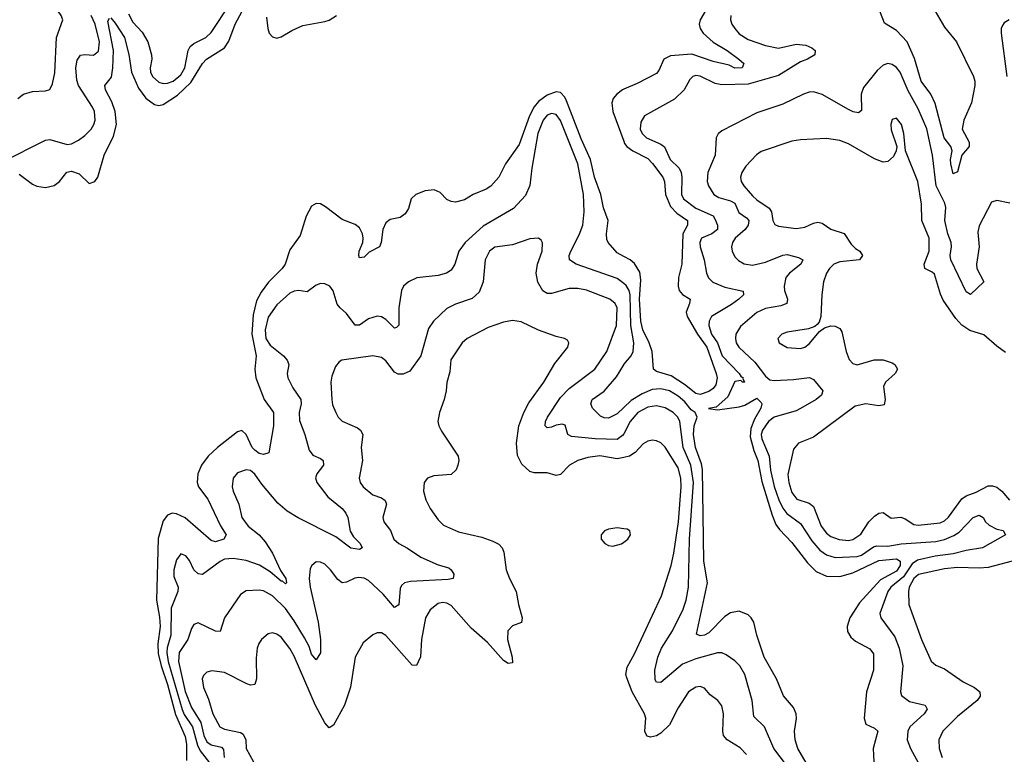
# Model space of a CAD drawing. Header units: inches. Extents: x 1694797 to 1849917, y 907313 to 1017959.
# Tile 815 of 834: x 1837232 to 1841745, y 994424 to 997791. Entities that reach past the tile are written whole.
import ezdxf

# ---------------------------------------------------------------- set-up
doc = ezdxf.new("R2010")
doc.units = ezdxf.units.IN
doc.header["$MEASUREMENT"] = 0
doc.layers.add('B8939', color=7, linetype='Continuous')
doc.layers.add('B8949', color=7, linetype='Continuous')

msp = doc.modelspace()

# ---------------------------------------------------------------- linework, layer by layer
at = {"layer": 'B8939', "color": 5}
for points, elevation in [([(1837223.9, 997430), (1837250, 997450.2), (1837290, 997462.6), (1837350, 997464.9), (1837370, 997470.5), (1837382.5, 997497.5), (1837392.9, 997547), (1837400.2, 997710), (1837429.7, 997790), (1837422.6, 997810), (1837257.4, 998050), (1837246.5, 998090), (1837244.4, 998150), (1837239.3, 998170), (1837199.6, 998230)], 560), ([(1837730, 997817.2), (1837750, 997779.8), (1837793.6, 997733.6), (1837818.5, 997690), (1837835.9, 997630), (1837837.5, 997610), (1837830.1, 997570), (1837831.3, 997550), (1837840.1, 997530), (1837870, 997504.6), (1837890, 997499.1), (1837910, 997499.9), (1837935.2, 997510), (1837970, 997538.2), (1837988.7, 997570), (1838004.7, 997650), (1838012.6, 997667.4), (1838030, 997681.7), (1838085.7, 997710), (1838110, 997732.6), (1838196.4, 997863.6)], 540), ([(1837650, 997799.1), (1837670, 997774.4), (1837712.3, 997710), (1837731.5, 997631.5), (1837744.7, 997550), (1837776.8, 997476.8), (1837810, 997432.1), (1837850, 997401.9), (1837870, 997398.1), (1837890, 997402.6), (1837955, 997445), (1838016.7, 997503.3), (1838070, 997589.5), (1838088.7, 997610), (1838170, 997661.4), (1838190, 997693), (1838218.9, 997770), (1838251.1, 997830)], 520), ([(1837150, 997138.6), (1837350, 997239.2), (1837370, 997241.7), (1837450, 997218.9), (1837470, 997222.8), (1837501.7, 997238.3), (1837530, 997259.7), (1837559.8, 997290), (1837572.2, 997310), (1837577.5, 997330), (1837574, 997370), (1837565.9, 997390), (1837501.2, 997490), (1837493.2, 997513.2), (1837489.1, 997570), (1837495.2, 997604.8), (1837510, 997628), (1837530, 997630.9), (1837570, 997627.8), (1837592.7, 997647.3), (1837597.4, 997690), (1837578.4, 997770), (1837559, 997810)], 540), ([(1837230, 997083.1), (1837290, 997036.7), (1837310, 997027.4), (1837350, 997021.6), (1837390, 997030.7), (1837414.9, 997050), (1837448, 997092), (1837470, 997097.4), (1837504, 997084), (1837550, 997040.2), (1837576.1, 997050), (1837590.5, 997070), (1837618.3, 997170), (1837662.1, 997257.9), (1837675, 997310), (1837669.5, 997370), (1837654.8, 997414.8), (1837625, 997470), (1837622.8, 997490), (1837653, 997527), (1837658.9, 997570), (1837661.2, 997650), (1837635.4, 997784.6), (1837642.7, 997797.3)], 520), ([(1838363.3, 997803.3), (1838368.8, 997750), (1838375.5, 997730), (1838390, 997711.8), (1838410, 997706.9), (1838430, 997712.2), (1838479, 997741), (1838530, 997763.9), (1838630, 997782.6), (1838650.5, 997789.5), (1838684.1, 997810)], 520), ([(1840000, 996706.2), (1839970, 996722.5), (1839929.4, 996769.4), (1839923, 996783), (1839920.6, 996810), (1839928.2, 996870), (1839908, 996928), (1839895.1, 996990), (1839866.6, 997070), (1839848.2, 997150), (1839805.8, 997245.7), (1839738.5, 997418.5), (1839730, 997436.1), (1839710, 997456.6), (1839690, 997459.9), (1839650, 997445.8), (1839610, 997416.3), (1839590, 997391.9), (1839569, 997351), (1839520.9, 997219.1), (1839458.5, 997130), (1839428.6, 997070), (1839391.4, 997028.6), (1839370, 997014.5), (1839310.3, 996990), (1839270, 996964.9), (1839230, 996955.4), (1839210, 996957.4), (1839190, 996967.4), (1839158.7, 996998.7), (1839131, 997011), (1839090, 997006.3), (1839046.7, 996990), (1839025.6, 996970), (1839013.9, 996926.1), (1838999.1, 996900.9), (1838975.1, 996884.9), (1838930, 996874.7), (1838910, 996860.7), (1838896.1, 996830), (1838888.2, 996770), (1838880.3, 996750), (1838834, 996726), (1838810, 996702.8), (1838790, 996699.5), (1838785.8, 996710), (1838788.2, 996730), (1838804, 996770), (1838805.4, 996790), (1838803.2, 996810), (1838790, 996837.6), (1838770, 996852.3), (1838710, 996874.6), (1838633.8, 996933.8), (1838610, 996946.8), (1838590, 996948.5), (1838570, 996936.2), (1838544.8, 996890), (1838517.5, 996802.6), (1838470, 996735.8), (1838449.3, 996670.7), (1838435.1, 996650), (1838372.5, 996587.5), (1838338.5, 996541.5), (1838316.8, 996503.2), (1838301.3, 996438.7), (1838295.3, 996350), (1838315, 996250), (1838309.5, 996190), (1838313.6, 996150), (1838352.3, 996050), (1838394.8, 995990), (1838394.8, 995930), (1838373.7, 995806.3), (1838350, 995798.2), (1838330, 995803.1), (1838310, 995817.3), (1838297.9, 995830), (1838269.5, 995889.5), (1838250, 995907.5), (1838230, 995901.8), (1838137.7, 995830), (1838095, 995790), (1838065.3, 995750), (1838048.5, 995710), (1838045.5, 995670), (1838051.6, 995650), (1838094, 995594), (1838151.7, 995471.6), (1838178, 995430), (1838167, 995410), (1838130, 995398.3), (1838110, 995403.4), (1837990, 995507.5), (1837950, 995526.9), (1837930, 995528.6), (1837910, 995520.2), (1837890, 995494.6), (1837866.8, 995413.2), (1837859.1, 995130), (1837872.6, 995052.6), (1837874.9, 995010), (1837864.9, 994930), (1837865.8, 994885.8), (1837879.8, 994830), (1837910, 994743.9), (1837946, 994606), (1837990, 994505.2), (1837996, 994470), (1837995.7, 994395.7)], 520), ([(1840000, 997472.5), (1839994, 997470), (1839968.4, 997450), (1839951.6, 997430), (1839945.4, 997410), (1839950.8, 997370), (1840000, 997233.7)], 520), ([(1840000, 996581.6), (1839970, 996605.6), (1839782, 996670), (1839752.4, 996690), (1839750.7, 996710), (1839757.7, 996730), (1839795.6, 996804.4), (1839813.1, 996850), (1839818.3, 996910), (1839815.7, 996990), (1839789.9, 997130), (1839710, 997328.8), (1839690, 997356.1), (1839670, 997361.8), (1839650, 997353.6), (1839630.8, 997330), (1839606.7, 997270), (1839578.5, 997110), (1839569.6, 997030.4), (1839550, 996985.1), (1839494.5, 996925.5), (1839355.5, 996844.5), (1839273, 996770), (1839244.1, 996730), (1839226, 996670), (1839210, 996643.1), (1839188, 996630), (1839150, 996618.9), (1839051.4, 996608.6), (1839014, 996590), (1838990.6, 996570), (1838981.6, 996550), (1838969.4, 996470.6), (1838969.1, 996390.9), (1838959.5, 996380.5), (1838950, 996376.8), (1838910, 996416.8), (1838890, 996429.9), (1838870, 996432.6), (1838830, 996420.6), (1838790, 996391.6), (1838770, 996390.9), (1838730, 996445.1), (1838700.4, 996470), (1838687.2, 996487.2), (1838668.8, 996548.8), (1838653.3, 996570), (1838630, 996580.5), (1838610, 996582.6), (1838590, 996574.3), (1838550, 996543.8), (1838510, 996549.8), (1838490, 996547.2), (1838470, 996538.2), (1838410, 996483.7), (1838370, 996427.6), (1838356.7, 996370), (1838360.1, 996330), (1838379.3, 996299.3), (1838440.2, 996250), (1838457.8, 996230), (1838465.2, 996210), (1838458.2, 996170), (1838460.2, 996150), (1838483.3, 996103.3), (1838520.2, 996050), (1838521.6, 996030), (1838512.5, 995990), (1838513.5, 995953.5), (1838538, 995890), (1838558.3, 995818.3), (1838575.2, 995795.2), (1838610, 995780.3), (1838622.6, 995770), (1838624.4, 995750), (1838594.3, 995710), (1838588.3, 995691.7), (1838593.4, 995670), (1838644.3, 995604.3), (1838710, 995551.1), (1838726.2, 995530), (1838735.4, 995510), (1838747.1, 995447.1), (1838761.4, 995421.4), (1838791.8, 995390), (1838801.1, 995370), (1838790, 995363.1), (1838750, 995368.9), (1838680.3, 995420.3), (1838507.8, 995507.8), (1838458.3, 995538.3), (1838414.8, 995574.8), (1838342.2, 995662.2), (1838310, 995708.5), (1838290, 995724.7), (1838270, 995727.4), (1838230, 995714), (1838210.2, 995689.8), (1838206.4, 995650), (1838210.2, 995630), (1838236, 995570), (1838250.2, 995510), (1838279, 995470), (1838329.7, 995429.7), (1838357.5, 995397.5), (1838390, 995345.8), (1838426.5, 995266.5), (1838451.5, 995230), (1838455.4, 995210), (1838450, 995204.8), (1838437, 995217), (1838430, 995217.3), (1838380.1, 995260.1), (1838330.5, 995290.5), (1838270, 995311.7), (1838210, 995321.8), (1838170, 995318), (1838150, 995307.9), (1838070, 995248.6), (1838050, 995251.6), (1838029.9, 995269.9), (1838010, 995312.6), (1837993.9, 995333.9), (1837970, 995343.1), (1837950, 995315.6), (1837938.1, 995270), (1837938.9, 995238.9), (1837958.3, 995190), (1837956.1, 995170), (1837925.9, 995094.1), (1837925.1, 994970), (1837907.2, 994912.8), (1837905.7, 994890), (1837912.7, 994850), (1837976.5, 994630), (1837986.1, 994606.1), (1838023.9, 994550), (1838046.2, 994466.2), (1838059.7, 994439.7), (1838111.8, 994371.8)], 540), ([(1840000, 995893.5), (1839995.4, 995884.6), (1839970, 995866.8), (1839870, 995870.3), (1839760.7, 995880.7), (1839743.5, 995890), (1839732.3, 995932.3), (1839717.9, 995937.9), (1839690, 995933), (1839670, 995923.2), (1839650, 995920.9), (1839644.6, 995924.6), (1839640.9, 995930), (1839642.4, 995950), (1839651.2, 995970), (1839710, 996059), (1839750, 996100.5), (1839868.2, 996190), (1839923, 996270), (1839967.7, 996390), (1839970.8, 996470), (1839961, 996490), (1839936.4, 996510), (1839830, 996551.4), (1839790, 996558.5), (1839750, 996559.3), (1839670, 996535.9), (1839650, 996536.8), (1839630, 996548.6), (1839607.3, 996587.3), (1839599.1, 996630), (1839604.6, 996670), (1839626.4, 996730), (1839628.1, 996768.1), (1839621.2, 996781.2), (1839610, 996789.5), (1839570, 996786.9), (1839490, 996759.3), (1839410, 996748.2), (1839385.4, 996730), (1839364.5, 996690), (1839355.8, 996590), (1839338, 996542), (1839306.1, 996513.9), (1839230, 996487.7), (1839190, 996467.4), (1839127.9, 996410), (1839104.8, 996375.2), (1839070.8, 996250), (1839019.2, 996180.8), (1838990, 996166.6), (1838966.7, 996166.7), (1838950, 996175.3), (1838910, 996227.1), (1838890, 996243.1), (1838850, 996250.9), (1838708.9, 996231.1), (1838696.7, 996223.3), (1838679.2, 996200.8), (1838662.4, 996157.6), (1838658, 996130), (1838662.2, 996050), (1838666, 996026), (1838681.1, 995990), (1838691.8, 995970), (1838710, 995950.3), (1838780, 995920), (1838793.1, 995910), (1838804, 995890), (1838797.3, 995830), (1838802.3, 995770), (1838787.9, 995690), (1838791.6, 995670), (1838806.3, 995650), (1838850, 995613.8), (1838890, 995599.8), (1838907.2, 995587.2), (1838913, 995570), (1838895.6, 995510), (1838900.7, 995490), (1838932, 995450), (1838947.1, 995410), (1838970, 995390.2), (1839010, 995369.4), (1839070, 995327.3), (1839150, 995292.9), (1839198.7, 995278.7), (1839210.1, 995270.1), (1839222, 995250), (1839219.3, 995230), (1839195.3, 995224.7), (1839023.3, 995216.7), (1838995.8, 995210), (1838982.4, 995197.6), (1838975.8, 995184.2), (1838970, 995109.4), (1838950, 995097.6), (1838898.3, 995158.3), (1838830, 995221.1), (1838810, 995231.4), (1838785.9, 995234.1), (1838768.4, 995231.6), (1838730, 995213), (1838710, 995209.6), (1838690, 995225.1), (1838656.9, 995270), (1838630, 995295.6), (1838610, 995305.1), (1838590, 995306), (1838570.4, 995289.6), (1838563.9, 995276.1), (1838558.3, 995230), (1838563.5, 995190), (1838600.1, 995030), (1838610.5, 994950), (1838610.4, 994889.6), (1838590, 994856.9), (1838570, 994883.1), (1838558.2, 994918.2), (1838537.7, 994957.7), (1838490, 995036.5), (1838450, 995092.2), (1838390, 995150.5), (1838350, 995173.8), (1838330, 995176.8), (1838270, 995173.3), (1838244.2, 995155.8), (1838170.2, 995050), (1838150, 994986.3), (1838130, 994987.8), (1838050, 995026), (1838030, 995019.7), (1838019.4, 995000.6), (1838003.1, 994950), (1837963.3, 994890), (1837960.4, 994850), (1837990, 994711.6), (1838018.6, 994638.6), (1838062.5, 994570), (1838075.7, 994510), (1838090, 994481.6), (1838110, 994467.4), (1838157.5, 994457.5), (1838165.8, 994445.8), (1838169.7, 994410)], 560), ([(1840000, 995784.4), (1839970, 995778.1), (1839890, 995792), (1839835.2, 995784.8), (1839790.4, 995770), (1839751.8, 995750), (1839710, 995705.8), (1839690, 995702.3), (1839650, 995714.2), (1839590, 995713.7), (1839570, 995720.5), (1839533.3, 995753.3), (1839513.8, 995793.8), (1839508.7, 995850), (1839519, 995930), (1839542, 995990), (1839565.6, 996034.4), (1839634.4, 996130), (1839684.3, 996215.7), (1839743.7, 996290), (1839749.2, 996310), (1839742, 996322), (1839729.5, 996329.5), (1839690, 996338.9), (1839610, 996367.9), (1839530, 996406.3), (1839490, 996412.7), (1839450, 996405), (1839379.4, 996380.6), (1839282.6, 996330), (1839260.3, 996310), (1839208.5, 996231.5), (1839203.2, 996176.8), (1839190, 996128.7), (1839186.3, 996090), (1839177.4, 996050), (1839155.6, 995990), (1839148.7, 995950), (1839152.2, 995930), (1839165.1, 995905.1), (1839242, 995790), (1839244.9, 995770), (1839240.7, 995750), (1839232.1, 995727.9), (1839210, 995707.3), (1839130, 995700.5), (1839100.7, 995690), (1839085.3, 995670), (1839083.2, 995630), (1839092.8, 995590), (1839112.8, 995550), (1839150, 995498.4), (1839174.3, 995474.3), (1839243.2, 995443.2), (1839350, 995418.9), (1839400.6, 995400.6), (1839427.3, 995387.3), (1839442.6, 995370), (1839451.5, 995350), (1839461.1, 995270), (1839476, 995230), (1839507.4, 995170), (1839517.4, 995110), (1839534.4, 995050), (1839532.1, 995027.9), (1839490, 995013), (1839469, 994990), (1839467.4, 994950), (1839489.2, 994870), (1839490, 994843.7), (1839470, 994839.8), (1839450, 994854.2), (1839376.5, 994936.5), (1839301.5, 995001.5), (1839210, 995106), (1839190, 995116.8), (1839170, 995119.3), (1839150, 995115.1), (1839113, 995087), (1839091.5, 995050), (1839073.2, 994950), (1839069.4, 994870.6), (1839050, 994831.5), (1839030, 994832.4), (1838910, 994968.7), (1838890, 994980.4), (1838870, 994980.4), (1838850, 994972.1), (1838805.7, 994934.3), (1838769.2, 994870), (1838748.2, 994731.8), (1838720.9, 994650), (1838670, 994557.6), (1838650, 994545.1), (1838630, 994568), (1838587.8, 994647.8), (1838490, 994874.5), (1838470, 994909.8), (1838430, 994960.4), (1838410, 994975.1), (1838390, 994980.5), (1838370, 994976.9), (1838339.5, 994950), (1838327.6, 994932.4), (1838320.3, 994910), (1838316, 994864), (1838317.3, 994770), (1838310, 994744.5), (1838290, 994741.1), (1838272.2, 994747.8), (1838170, 994798.8), (1838112.8, 994807.2), (1838090, 994801.3), (1838074, 994786), (1838068.1, 994770), (1838074.3, 994730), (1838097, 994677), (1838117.7, 994610), (1838148.4, 994550), (1838170, 994540.1), (1838244.6, 994524.6), (1838256.8, 994516.8), (1838267.8, 994490), (1838269.5, 994450), (1838303.8, 994390)], 580), ([(1840000, 996013.5), (1839970, 995984.9), (1839930, 995964), (1839910, 995966), (1839893.5, 995973.5), (1839857.3, 996010), (1839849.1, 996030), (1839855.4, 996050), (1839910, 996087.9), (1839966.4, 996153.6), (1840000, 996209.7)], 540), ([(1840000, 995457.8), (1839970, 995462.3), (1839930, 995456.4), (1839911.7, 995448.3), (1839896.4, 995430), (1839897.6, 995410), (1839913, 995390), (1839930, 995380.9), (1839950, 995378.5), (1839990, 995388.4), (1840000, 995395.7)], 620)]:
    msp.add_lwpolyline(points, dxfattribs=dict(at, elevation=elevation))
at = {"layer": 'B8949', "color": 5}
for points, elevation in [([(1840387.3, 997852.7), (1840351.1, 997790), (1840346.6, 997770), (1840350.1, 997750), (1840364.4, 997730), (1840410, 997688.4), (1840475.1, 997650), (1840528.1, 997610), (1840550.2, 997590), (1840543.1, 997570), (1840510, 997569.1), (1840483, 997583), (1840410, 997599.4), (1840313, 997633), (1840214, 997626), (1840184.6, 997610), (1840161.4, 997558.6), (1840150, 997544.4), (1840061.4, 997498.6), (1840000, 997472.5)], 520), ([(1841427.4, 997830), (1841470, 997757.5), (1841524.8, 997690), (1841603.2, 997530), (1841609, 997510), (1841610.2, 997490), (1841594.4, 997410), (1841559.6, 997330), (1841551.6, 997290), (1841584.2, 997230), (1841584, 997210), (1841550.2, 997170), (1841530, 997094), (1841510, 997085.1), (1841499.1, 997130), (1841498.2, 997150), (1841505.5, 997190), (1841499.8, 997210), (1841469.6, 997249.6), (1841427.2, 997407.2), (1841407.9, 997450), (1841362.9, 997510), (1841332.9, 997612.9), (1841298.8, 997690), (1841250, 997741.7), (1841195.3, 997775.3), (1841166.9, 997850)], 540), ([(1840491.2, 997810), (1840490.2, 997790), (1840495.5, 997770), (1840509.2, 997750), (1840530, 997726.7), (1840570, 997699.5), (1840650, 997672.4), (1840710, 997660.6), (1840790, 997678.1), (1840834.4, 997674.4), (1840862.3, 997662.3), (1840877.3, 997650), (1840876.3, 997630), (1840843, 997610), (1840810, 997598.3), (1840710, 997535.3), (1840570, 997496.1), (1840450, 997491.8), (1840419.1, 997499.1), (1840350, 997532.3), (1840330, 997534.8), (1840316.3, 997530), (1840303.4, 997516.6), (1840277.6, 997470), (1840233.7, 997426.3), (1840096, 997350), (1840078, 997322), (1840075.9, 997290), (1840084.5, 997270), (1840105.3, 997250), (1840170, 997221), (1840187.8, 997207.8), (1840213.8, 997150), (1840254.7, 997110), (1840263.6, 997090), (1840265.9, 997070), (1840265, 996990), (1840274.3, 996970), (1840330, 996927.5), (1840410, 996892.7), (1840418.4, 996878.4), (1840430.1, 996850), (1840429.4, 996830), (1840403.5, 996810), (1840356.6, 996790), (1840349, 996770), (1840350.1, 996750), (1840369.5, 996690), (1840379.1, 996630), (1840388.1, 996608.1), (1840408.7, 996588.7), (1840464.4, 996564.4), (1840547, 996547), (1840549, 996530), (1840527.8, 996510), (1840494.8, 996485.2), (1840402.2, 996430), (1840391.6, 996410), (1840390.1, 996390), (1840403.3, 996350), (1840429.8, 996309.8), (1840450.9, 996250), (1840528.9, 996170), (1840536.5, 996156.5), (1840548, 996150), (1840546, 996146), (1840554, 996130), (1840544, 996130), (1840537, 996137), (1840510, 996132.3), (1840477.3, 996062.7), (1840424.7, 996015.3), (1840388.4, 996008.4), (1840430, 996003.6), (1840530, 996016), (1840555.9, 996024.1), (1840610, 996057), (1840630, 996036.9), (1840633.3, 996030), (1840629.4, 996010), (1840599.1, 995960.9), (1840582.7, 995917.3), (1840579.6, 995879.6), (1840595.9, 995815.9), (1840614.8, 995770), (1840634, 995674), (1840680.8, 995520.8), (1840698.1, 995478.1), (1840714.2, 995454.2), (1840770, 995395.5), (1840842.1, 995302.1), (1840882.5, 995262.5), (1840930, 995241.3), (1840990, 995239.2), (1841050, 995255.9), (1841170, 995312.9), (1841250, 995319.4), (1841267.8, 995310), (1841267.9, 995290), (1841250, 995263), (1841176.9, 995223.1), (1841081.2, 995118.8), (1841037.1, 995050), (1841025, 995010), (1841026.3, 994986.3), (1841040.8, 994960.8), (1841063.3, 994943.3), (1841128.3, 994908.3), (1841145.1, 994885.1), (1841144.8, 994810), (1841112.3, 994710), (1841101.6, 994590), (1841110, 994562.6), (1841150, 994544.6), (1841164.6, 994530), (1841143, 994450), (1841147.3, 994390)], 540), ([(1841767.3, 997790), (1841744.1, 997775.9), (1841735.8, 997764.2), (1841730.4, 997750), (1841730.3, 997729.7), (1841755.6, 997530)], 560), ([(1841770, 996950.8), (1841710, 996962), (1841685.8, 996954.2), (1841630, 996846), (1841622.5, 996817.5), (1841629.6, 996750), (1841616.6, 996670), (1841618, 996650), (1841650.4, 996590), (1841590, 996531.1), (1841570, 996543.5), (1841499.6, 996690), (1841496.4, 996710), (1841502.6, 996750), (1841500.4, 996770), (1841485, 996810), (1841472.2, 996870), (1841477.3, 996930), (1841472, 996950), (1841431.8, 997030), (1841415.3, 997170), (1841390, 997290.9), (1841350, 997382.5), (1841304.2, 997464.2), (1841267.1, 997550), (1841250, 997571.3), (1841230, 997585.7), (1841210, 997590.7), (1841190, 997582.7), (1841161.2, 997558.8), (1841099.1, 997480.9), (1841088.6, 997450), (1841090, 997375.3), (1841075.6, 997364.4), (1841051.4, 997368.6), (1841030, 997379.1), (1840910, 997447.8), (1840870, 997459.8), (1840850, 997458.2), (1840823.8, 997450), (1840730, 997403.8), (1840610, 997364.4), (1840450, 997281.3), (1840432.7, 997267.3), (1840424.2, 997250), (1840419.7, 997170), (1840385.7, 997090), (1840383, 997050), (1840389.4, 997030), (1840413.5, 996990), (1840435.6, 996975.6), (1840490, 996960.3), (1840509.4, 996950), (1840527.4, 996907.4), (1840563.4, 996883.4), (1840574.3, 996870), (1840571, 996850), (1840557, 996830), (1840511, 996790), (1840498.5, 996770), (1840494.5, 996750), (1840497.5, 996730), (1840510, 996704.2), (1840526.9, 996686.9), (1840551.7, 996671.7), (1840590, 996665.9), (1840650, 996679.1), (1840730, 996712.4), (1840750, 996714.7), (1840801.4, 996701.4), (1840821.7, 996690), (1840811.8, 996670), (1840760.6, 996630), (1840743.5, 996610), (1840735.1, 996570), (1840736.8, 996550), (1840750.2, 996510), (1840747.6, 996490), (1840720.9, 996479.1), (1840650, 996467.9), (1840610, 996449.1), (1840535.2, 996384.8), (1840514.3, 996350), (1840511.8, 996330), (1840515.8, 996310), (1840527.8, 996290), (1840601, 996221), (1840650, 996157.7), (1840670, 996140.9), (1840690, 996137.5), (1840778.8, 996141.2), (1840851.3, 996151.3), (1840870, 996142), (1840912.2, 996090), (1840906, 996070), (1840882.3, 996050), (1840810, 996008.7), (1840790, 995998.8), (1840690, 995969.4), (1840663.3, 995950), (1840635.8, 995910), (1840630.5, 995890), (1840632.7, 995870), (1840666.4, 995790), (1840673.2, 995726.8), (1840690, 995651.8), (1840710.9, 995590), (1840730, 995553), (1840748.5, 995528.5), (1840810, 995482.6), (1840862.1, 995402.1), (1840899.6, 995359.6), (1840930, 995337.7), (1840970, 995325.7), (1841070, 995330.1), (1841090, 995336.6), (1841145.3, 995374.7), (1841160.8, 995379.2), (1841210, 995377.9), (1841271.6, 995388.4), (1841430, 995400.1), (1841470, 995408.7), (1841513.1, 995426.9), (1841537.1, 995442.9), (1841601.1, 995510), (1841630, 995520.5), (1841647.8, 995510), (1841658.3, 995490), (1841674.7, 995474.7), (1841710, 995456.6), (1841739.1, 995450), (1841750.4, 995430.3), (1841644.4, 995370), (1841570, 995358.8), (1841510, 995343.3), (1841427.3, 995332.7), (1841346.8, 995313.2), (1841322.5, 995297.5), (1841282, 995238.1), (1841224, 995190), (1841211, 995170), (1841174, 995070), (1841178.2, 995050), (1841242.7, 994962.7), (1841262.3, 994910), (1841279.2, 994830), (1841269.2, 994710), (1841273.1, 994693.1), (1841310, 994666.2), (1841382, 994650), (1841391.4, 994631.4), (1841376.9, 994610), (1841311.8, 994550), (1841302, 994530), (1841299.4, 994490), (1841315.3, 994450), (1841390, 994312.9)], 560), ([(1841750, 996265.8), (1841710, 996294.3), (1841650, 996347), (1841586.5, 996366.5), (1841550.6, 996390.6), (1841521.9, 996421.9), (1841464.8, 996504.8), (1841452.3, 996532.3), (1841424.6, 996624.6), (1841414.3, 996634.3), (1841380.6, 996650), (1841376.9, 996670), (1841400.5, 996730), (1841399.6, 996790), (1841366.5, 996870), (1841365.1, 996945.1), (1841347.7, 997050), (1841291.9, 997190), (1841283.9, 997270), (1841273.7, 997310), (1841250, 997339.7), (1841230, 997333), (1841224, 997310), (1841226.7, 997286.7), (1841252.7, 997210), (1841249.2, 997190), (1841236.2, 997163.8), (1841210, 997140.9), (1841190, 997138.7), (1841150, 997154), (1841030, 997222.2), (1840990, 997236.8), (1840930, 997246.8), (1840810, 997240.8), (1840770, 997234.8), (1840630, 997187.4), (1840608.2, 997171.8), (1840560.4, 997119.6), (1840541.8, 997090), (1840535.8, 997070), (1840538.2, 997050), (1840550.2, 997030), (1840590, 996984.2), (1840610, 996965), (1840667.4, 996927.4), (1840678.3, 996910), (1840683.2, 996870), (1840692.9, 996852.9), (1840710, 996845.4), (1840790, 996833.4), (1840830, 996839.8), (1840870, 996858.5), (1840890, 996862.8), (1840910, 996859), (1840950, 996830.9), (1841010.6, 996810.6), (1841042.1, 996762.1), (1841062.1, 996742.1), (1841082.4, 996730), (1841094.5, 996710), (1841080.3, 996690), (1840990, 996681.6), (1840963.9, 996670), (1840942.9, 996650), (1840930.1, 996629.9), (1840916.3, 996590), (1840908.3, 996530), (1840903.2, 996430), (1840895.6, 996404.4), (1840886.7, 996393.3), (1840875.6, 996384.4), (1840846.4, 996373.6), (1840750, 996358.2), (1840724.9, 996350), (1840706.7, 996330), (1840712.7, 996310), (1840750, 996289.2), (1840810, 996283.9), (1840830, 996290.3), (1840850, 996304.9), (1840897.4, 996362.6), (1840920.5, 996379.5), (1840950, 996388.4), (1840970, 996386.4), (1840990, 996375.5), (1841000.3, 996360.3), (1841019.7, 996270), (1841034, 996234), (1841050, 996215.6), (1841070, 996208.7), (1841148.2, 996231.8), (1841190, 996232.6), (1841230, 996218.5), (1841243.1, 996210), (1841255.8, 996190), (1841244.4, 996170), (1841200.8, 996130), (1841190.2, 996110), (1841197.8, 996050), (1841193.5, 996026.5), (1841170, 996021), (1841109.6, 996030.4), (1841060.3, 996019.7), (1840870, 995877.6), (1840802, 995850), (1840777.7, 995822.3), (1840752.7, 995707.3), (1840756.3, 995670), (1840770, 995624.6), (1840793.4, 995593.4), (1840850, 995575), (1840870, 995559.3), (1840904.6, 995470), (1840930, 995438.4), (1840950, 995423.1), (1840988, 995408), (1841030, 995404.7), (1841050, 995408.8), (1841087.4, 995432.6), (1841123.7, 995490), (1841150, 995515.6), (1841170, 995529.1), (1841190, 995532.2), (1841226.3, 995506.3), (1841270, 995511.1), (1841290, 995503.8), (1841330, 995477.6), (1841350, 995474.8), (1841450, 995485.4), (1841470, 995494.8), (1841488.6, 995511.4), (1841550, 995594.5), (1841570, 995608.4), (1841615.1, 995624.9), (1841670, 995654.4), (1841690, 995655.3), (1841710, 995647.9), (1841733.7, 995630), (1841768.7, 995588.7)], 580), ([(1840000, 997233.7), (1840003.6, 997223.6), (1840013.9, 997210), (1840041.5, 997190), (1840110, 997154.8), (1840131.7, 997131.7), (1840179.2, 997070), (1840186.6, 997050), (1840191, 996990), (1840215.3, 996935.3), (1840244.2, 996904.2), (1840292.7, 996870), (1840293, 996850), (1840271, 996809), (1840266, 996670), (1840251.9, 996610), (1840250.1, 996570), (1840254.5, 996550), (1840270, 996530.9), (1840304.5, 996510), (1840302.2, 996490), (1840286.9, 996450), (1840291.2, 996430), (1840339.1, 996350), (1840381.6, 996290), (1840424.6, 996170), (1840428.5, 996150), (1840422.6, 996117.4), (1840410, 996100.4), (1840390, 996086.5), (1840350, 996073.9), (1840330, 996077.7), (1840278.7, 996118.7), (1840218.2, 996158.2), (1840150, 996178.3), (1840137.4, 996190), (1840129.9, 996270), (1840116.6, 996310), (1840088.2, 996370), (1840079.2, 996410), (1840072, 996510), (1840078.4, 996598.4), (1840074.6, 996634.6), (1840050, 996673.8), (1840030, 996689.8), (1840000, 996706.2)], 520), ([(1840000, 996209.7), (1840000.2, 996210), (1840033.8, 996250), (1840043.4, 996270), (1840047, 996310), (1840032.9, 996390), (1840030.2, 996530.2), (1840024.9, 996550), (1840012, 996572), (1840000, 996581.6)], 540), ([(1840847.1, 994367.1), (1840798.9, 994450), (1840785.3, 994490), (1840782.8, 994530), (1840791.7, 994588.4), (1840790.5, 994610), (1840778.4, 994638.4), (1840732.1, 994692.1), (1840700.4, 994770), (1840643.9, 994870), (1840609.9, 994970), (1840596.1, 995030), (1840584.4, 995050), (1840570, 995063.2), (1840530, 995079.9), (1840490, 995072.3), (1840463.7, 995056.3), (1840390, 994981.4), (1840370, 994969.9), (1840350, 994966.8), (1840334.2, 994974.1), (1840383.5, 995210), (1840367.2, 995310), (1840360.6, 995730), (1840356, 995756), (1840329.6, 995830), (1840320.8, 995890), (1840322.7, 995930), (1840336.4, 995970), (1840328.2, 995990), (1840310, 996002.7), (1840279.8, 996039.8), (1840250, 996064.8), (1840210, 996089.3), (1840170, 996099.9), (1840130, 996096.6), (1840084.1, 996075.9), (1840034.1, 996045.9), (1840000, 996013.5)], 540), ([(1840775.6, 994335.6), (1840688.6, 994450), (1840645.8, 994550), (1840596.9, 994596.9), (1840588.6, 994670), (1840554.6, 994790), (1840532.8, 994830), (1840510, 994853.3), (1840470, 994880.4), (1840450, 994888.5), (1840430, 994889.8), (1840330, 994861.8), (1840270, 994837.8), (1840170, 994753.8), (1840150, 994755.4), (1840144.9, 994764.9), (1840142.5, 994810), (1840156.9, 994870), (1840173.9, 994910), (1840224.5, 994990), (1840273.3, 995090), (1840286.9, 995130), (1840296.6, 995190), (1840302.3, 995410), (1840319.6, 995670), (1840308.1, 995750), (1840272.7, 995830), (1840257.4, 995950), (1840248.8, 995968.8), (1840227, 995990), (1840190, 996012.1), (1840150, 996021), (1840110, 996014.9), (1840065.1, 995990), (1840029.2, 995950), (1840000, 995893.5)], 560), ([(1840563.6, 994423.6), (1840533.4, 994453.4), (1840474, 994490), (1840458.2, 994510), (1840454.9, 994530), (1840457.7, 994610), (1840450, 994647), (1840432.2, 994670), (1840396.8, 994696.8), (1840370, 994726.9), (1840350, 994734.8), (1840330, 994731.6), (1840297.3, 994710), (1840250, 994637.4), (1840210, 994559.3), (1840170, 994521), (1840150, 994508.3), (1840123.2, 994503.2), (1840107.6, 994507.6), (1840100.4, 994520.4), (1840097.1, 994530), (1840101, 994590), (1840094.8, 994610), (1840038.2, 994710), (1840014.2, 994774.2), (1840009.9, 994790), (1840016.8, 994823.2), (1840050, 994884.2), (1840172.8, 995150), (1840217.1, 995290), (1840230, 995345.5), (1840250.8, 995490), (1840263.3, 995650), (1840262.1, 995690), (1840250, 995737.4), (1840190, 995831.2), (1840170, 995851.1), (1840150, 995861), (1840130, 995863.5), (1840110, 995859.2), (1840090, 995846.6), (1840052.2, 995807.8), (1840026.3, 995790), (1840000, 995784.4)], 580), ([(1840000, 995395.7), (1840019.7, 995410), (1840031.1, 995430), (1840027.6, 995447.6), (1840015.5, 995455.5), (1840000, 995457.8)], 620), ([(1841810, 995316.3), (1841670, 995279.6), (1841630, 995276.6), (1841530, 995279.9), (1841470, 995274.3), (1841351.7, 995248.4), (1841330, 995230.4), (1841309.2, 995190), (1841304.8, 995170), (1841306.9, 995110), (1841364.3, 994950), (1841410, 994850.4), (1841430, 994832.6), (1841470, 994816.3), (1841556.4, 994756.4), (1841607.4, 994730), (1841632.4, 994710), (1841634, 994690), (1841620.7, 994670), (1841530, 994597.4), (1841463, 994530), (1841443.9, 994490), (1841446.1, 994450), (1841459.8, 994410)], 580)]:
    msp.add_lwpolyline(points, dxfattribs=dict(at, elevation=elevation))

doc.saveas('drawing.dxf')
